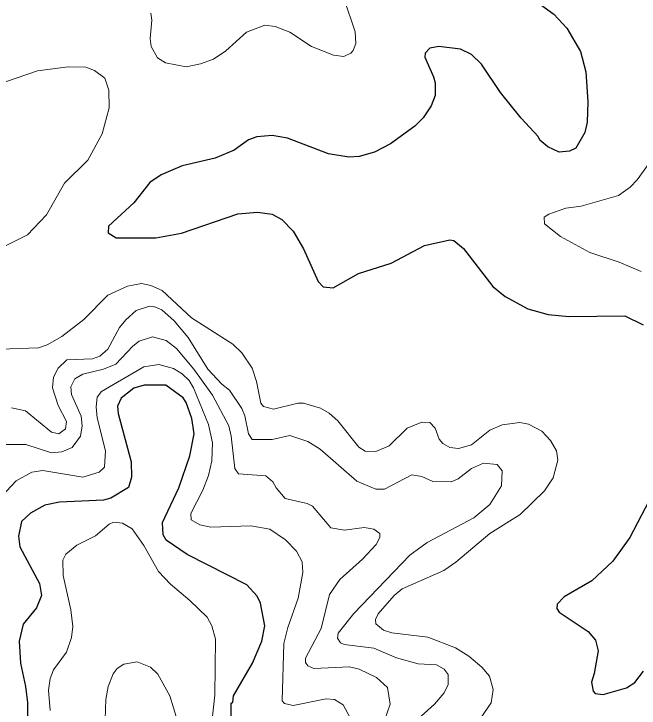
# Model space of a CAD drawing. Extents: x 265 to 291.4, y 7731.5 to 7759.6.
# Drawn here: x 286.513 to 287.875, y 7747.724 to 7749.237 of the extents above; entities that cross this region are included whole.
import ezdxf

# ---------------------------------------------------------------- set-up
doc = ezdxf.new("R2010")
doc.units = 0
doc.header["$LTSCALE"] = 0.032
doc.layers.add('1', color=7, linetype='Continuous', lineweight=25)
doc.layers.add('2', color=7, linetype='Continuous', lineweight=13)

msp = doc.modelspace()

# ---------------------------------------------------------------- linework, layer by layer
at = {"layer": '1'}
for points in [[(287.6338, 7749.277), (287.6887, 7749.2364), (287.7173, 7749.2062), (287.7468, 7749.1553), (287.7587, 7749.1108), (287.7627, 7749.0455), (287.7611, 7749.001), (287.7563, 7748.9787), (287.7364, 7748.9445), (287.7229, 7748.9381), (287.7006, 7748.9357), (287.676, 7748.9477)], [(287.5097, 7749.1489), (287.4859, 7749.1601), (287.4381, 7749.1664), (287.419, 7749.1624), (287.4087, 7749.1513), (287.4079, 7749.1426), (287.427, 7749.1004), (287.4301, 7749.0869), (287.4301, 7749.0591), (287.4214, 7749.0368), (287.4039, 7749.0105), (287.3864, 7748.9922), (287.3331, 7748.954), (287.2981, 7748.9357), (287.2647, 7748.9262), (287.2424, 7748.9246), (287.1979, 7748.9325), (287.1088, 7748.9667), (287.0754, 7748.9723), (287.042, 7748.9691), (287.0237, 7748.9628), (286.9927, 7748.9405), (286.9513, 7748.923), (286.8797, 7748.9063), (286.8336, 7748.8864), (286.8089, 7748.8697), (286.7739, 7748.8252), (286.719, 7748.7743), (286.7182, 7748.7599), (286.7357, 7748.7488), (286.8224, 7748.7488), (286.8781, 7748.7591), (287.0006, 7748.8013), (287.0436, 7748.8053), (287.0754, 7748.8005), (287.0961, 7748.7894), (287.1215, 7748.7639), (287.1438, 7748.7249), (287.1756, 7748.6542), (287.1868, 7748.6422), (287.2082, 7748.6398), (287.2631, 7748.6716), (287.3347, 7748.6939), (287.4071, 7748.7321), (287.462, 7748.7448), (287.4707, 7748.7432), (287.4922, 7748.7257), (287.5558, 7748.643), (287.5829, 7748.6215), (287.6322, 7748.5945), (287.6768, 7748.5817), (287.7213, 7748.5778), (287.8438, 7748.5794), (287.8836, 7748.5595)], [(287.676, 7748.9477), (287.6585, 7748.962), (287.6545, 7748.97), (287.6179, 7749.0097), (287.5725, 7749.0662), (287.5312, 7749.1275), (287.5097, 7749.1489)], [(286.9863, 7747.7051), (286.9863, 7747.7346), (286.9895, 7747.737), (286.991, 7747.7505), (287.0324, 7747.8221), (287.0531, 7747.8698), (287.0595, 7747.9032), (287.0499, 7747.9525), (287.0427, 7747.9684), (287.0205, 7747.9931), (286.89, 7748.0591), (286.8447, 7748.0901), (286.8383, 7748.1021), (286.8367, 7748.1283), (286.8725, 7748.2039), (286.8964, 7748.2739), (286.9059, 7748.3216), (286.9004, 7748.3551), (286.8884, 7748.3901), (286.8813, 7748.4004), (286.8439, 7748.4282), (286.797, 7748.4282), (286.7739, 7748.4218), (286.7468, 7748.3996), (286.7389, 7748.3821), (286.7397, 7748.3662), (286.7683, 7748.2612), (286.7691, 7748.2278), (286.7627, 7748.2047), (286.7238, 7748.1816), (286.7079, 7748.1776), (286.6124, 7748.1729), (286.5806, 7748.1665), (286.5488, 7748.149), (286.5297, 7748.1307), (286.5233, 7748.0989), (286.5257, 7748.0758), (286.5686, 7747.9955), (286.5734, 7747.9692), (286.5623, 7747.943), (286.5328, 7747.9072), (286.5241, 7747.8698), (286.5273, 7747.8221), (286.5384, 7747.7712), (286.5424, 7747.7362), (286.5424, 7747.6837)], [(287.9043, 7748.192), (287.8541, 7748.0957), (287.8176, 7748.044), (287.7714, 7748.0018), (287.711, 7747.9668), (287.6958, 7747.9509), (287.695, 7747.9414), (287.7006, 7747.9334), (287.7635, 7747.8913), (287.7794, 7747.8722), (287.7857, 7747.8491), (287.777, 7747.7998), (287.7706, 7747.7807), (287.7746, 7747.7608), (287.7786, 7747.756), (287.7961, 7747.7536), (287.847, 7747.768), (287.8653, 7747.7799), (287.8844, 7747.8046)]]:
    msp.add_lwpolyline(points, dxfattribs=at)
at = {"layer": '2'}
for points in [[(286.8113, 7749.2388), (286.8137, 7749.2237), (286.8097, 7749.1839), (286.8121, 7749.1664), (286.8256, 7749.1418), (286.8431, 7749.1306), (286.8884, 7749.1219), (286.9195, 7749.1283), (286.9473, 7749.1386), (286.9743, 7749.1569), (287.0197, 7749.1975), (287.0595, 7749.2126), (287.0818, 7749.2094), (287.1136, 7749.1975), (287.1613, 7749.1664), (287.209, 7749.1473), (287.2313, 7749.1442), (287.2464, 7749.1513), (287.252, 7749.1577), (287.2575, 7749.1728), (287.256, 7749.1983), (287.2321, 7749.2699)], [(286.4947, 7749.0893), (286.5647, 7749.1131), (286.6315, 7749.1219), (286.6697, 7749.1211), (286.6888, 7749.1139), (286.711, 7749.0972), (286.7198, 7749.071), (286.7206, 7749.0328), (286.7055, 7748.9755), (286.6737, 7748.9183), (286.6228, 7748.8681), (286.5838, 7748.7989), (286.5424, 7748.756), (286.482, 7748.7257)], [(287.8788, 7748.6756), (287.8311, 7748.6963), (287.7675, 7748.717), (287.703, 7748.752), (287.6688, 7748.7798), (287.668, 7748.7942), (287.6776, 7748.8005), (287.715, 7748.814), (287.7484, 7748.818), (287.8295, 7748.8411), (287.855, 7748.8594), (287.8701, 7748.8753), (287.9043, 7748.923)], [(286.482, 7748.5062), (286.5663, 7748.5094), (286.5854, 7748.5157), (286.6172, 7748.534), (286.6649, 7748.5714), (286.7174, 7748.6239), (286.7604, 7748.6438), (286.7906, 7748.6494), (286.8113, 7748.6454), (286.8359, 7748.6342), (286.8996, 7748.5746), (286.9895, 7748.5173), (287.0094, 7748.4982), (287.0316, 7748.4648), (287.0412, 7748.4362), (287.0507, 7748.3885), (287.0563, 7748.3813), (287.0786, 7748.3757), (287.1311, 7748.3884), (287.1438, 7748.3884), (287.1804, 7748.3781), (287.1995, 7748.367), (287.2186, 7748.3503), (287.2639, 7748.293)], [(286.8622, 7748.5682), (286.8352, 7748.5921), (286.8177, 7748.5993), (286.8081, 7748.6), (286.7795, 7748.5905), (286.7564, 7748.5706), (286.7429, 7748.5539), (286.7174, 7748.5062), (286.6999, 7748.4911), (286.684, 7748.4855), (286.6283, 7748.4831), (286.6092, 7748.4648), (286.5989, 7748.4457), (286.5973, 7748.4219), (286.6092, 7748.3837), (286.6275, 7748.3487), (286.6251, 7748.3328), (286.6108, 7748.3216), (286.5949, 7748.3256), (286.5384, 7748.3717), (286.5074, 7748.3789)], [(287.0157, 7748.3614), (287.0094, 7748.3773), (286.9823, 7748.4171), (286.9656, 7748.4298), (286.9354, 7748.4632), (286.8924, 7748.5316), (286.8622, 7748.5682)], [(286.4788, 7748.2986), (286.5392, 7748.2986), (286.5949, 7748.2803), (286.6172, 7748.2826), (286.6395, 7748.2922), (286.6577, 7748.3169), (286.6617, 7748.3391), (286.6593, 7748.3606), (286.6387, 7748.4076), (286.6371, 7748.4243), (286.6458, 7748.4418), (286.6633, 7748.4521), (286.7079, 7748.4632), (286.7349, 7748.4736), (286.7723, 7748.5133), (286.7858, 7748.5237), (286.8145, 7748.5332), (286.8447, 7748.5253), (286.867, 7748.5078), (286.9051, 7748.4632), (286.9457, 7748.406), (286.9807, 7748.3391), (286.9863, 7748.3169), (286.9942, 7748.2461), (287.0022, 7748.2349), (287.0619, 7748.2301), (287.077, 7748.2174), (287.0841, 7748.2039), (287.104, 7748.1808), (287.1518, 7748.1697), (287.1629, 7748.1641), (287.2034, 7748.1172), (287.2329, 7748.1116), (287.2759, 7748.118), (287.2965, 7748.114), (287.3101, 7748.1045), (287.31, 7748.0957), (287.3021, 7748.0806), (287.2719, 7748.0488), (287.2225, 7748.0042), (287.2003, 7747.9716), (287.182, 7747.8976), (287.1478, 7747.8332), (287.1478, 7747.8237), (287.1533, 7747.8165), (287.1661, 7747.8101), (287.244, 7747.8141), (287.2647, 7747.8093), (287.3029, 7747.791), (287.3268, 7747.7688), (287.3323, 7747.733), (287.3196, 7747.6948)], [(287.2552, 7747.6837), (287.2297, 7747.7314), (287.2114, 7747.7425), (287.1931, 7747.7441), (287.1215, 7747.7298), (287.1024, 7747.7338), (287.0969, 7747.7401), (287.1008, 7747.865), (287.1096, 7747.9), (287.1319, 7747.9637), (287.1422, 7748.0194), (287.1406, 7748.0432), (287.1287, 7748.0663), (287.1048, 7748.0909), (287.0706, 7748.114), (287.0293, 7748.1212), (286.9417, 7748.1188), (286.9179, 7748.1236), (286.8988, 7748.1347), (286.898, 7748.1482), (286.9242, 7748.1991), (286.937, 7748.231), (286.9441, 7748.2628), (286.9457, 7748.3026), (286.937, 7748.3423), (286.9043, 7748.4219), (286.8948, 7748.4378), (286.8797, 7748.4529), (286.8606, 7748.464), (286.8288, 7748.4728), (286.7962, 7748.468), (286.7039, 7748.4139), (286.6943, 7748.402), (286.6919, 7748.3805), (286.6943, 7748.3566), (286.7126, 7748.285), (286.7102, 7748.2492), (286.6983, 7748.2381), (286.6633, 7748.2278), (286.5758, 7748.2421), (286.552, 7748.2381), (286.5178, 7748.2198), (286.4748, 7748.1745)], [(287.3713, 7747.6813), (287.4286, 7747.733), (287.45, 7747.7576), (287.4588, 7747.7759), (287.4588, 7747.7974), (287.45, 7747.8093), (287.4334, 7747.8181), (287.3936, 7747.8205), (287.3459, 7747.834), (287.2965, 7747.8547), (287.2321, 7747.8626), (287.2241, 7747.8666), (287.2178, 7747.8762), (287.2194, 7747.8873), (287.2536, 7747.9303), (287.3753, 7748.0575), (287.4127, 7748.0854), (287.5145, 7748.1387), (287.5495, 7748.1681), (287.5749, 7748.2087), (287.5765, 7748.2413), (287.5654, 7748.2548), (287.536, 7748.258), (287.5097, 7748.2461), (287.4803, 7748.2238), (287.4652, 7748.2174), (287.4254, 7748.2182), (287.4015, 7748.2286), (287.3793, 7748.2325), (287.3204, 7748.2015), (287.3013, 7748.2015), (287.2599, 7748.219), (287.1796, 7748.2882), (287.1533, 7748.3049), (287.1136, 7748.3184), (287.0754, 7748.3097), (287.0316, 7748.3097), (287.0237, 7748.3216), (287.0157, 7748.3614)], [(287.2639, 7748.293), (287.2782, 7748.2842), (287.3013, 7748.2834), (287.3299, 7748.2954), (287.3697, 7748.3344), (287.4015, 7748.3471), (287.419, 7748.3463)], [(287.419, 7748.3463), (287.4302, 7748.3344), (287.4389, 7748.3105), (287.4469, 7748.301), (287.462, 7748.2922), (287.4811, 7748.2898), (287.5097, 7748.2978), (287.5495, 7748.3296), (287.5765, 7748.3415), (287.6147, 7748.3463), (287.6338, 7748.3431), (287.6625, 7748.328), (287.6815, 7748.3073), (287.6943, 7748.285), (287.6974, 7748.2644), (287.6871, 7748.2262), (287.6688, 7748.1975), (287.6155, 7748.1458), (287.5495, 7748.1045), (287.4755, 7748.0424), (287.4493, 7748.0241), (287.3586, 7747.9843), (287.3411, 7747.9692), (287.3061, 7747.9295), (287.3005, 7747.9175), (287.3013, 7747.908), (287.318, 7747.8937), (287.3363, 7747.8881), (287.4143, 7747.8785), (287.4747, 7747.8555), (287.5034, 7747.8372), (287.532, 7747.8133), (287.5487, 7747.7934), (287.5566, 7747.7648), (287.5527, 7747.7354), (287.5296, 7747.7028)], [(286.6204, 7748.013), (286.6196, 7748.0464), (286.6259, 7748.0599), (286.6498, 7748.079), (286.6904, 7748.0997), (286.7206, 7748.1251), (286.7301, 7748.1291), (286.7492, 7748.1275), (286.7707, 7748.1148), (286.7962, 7748.0782), (286.828, 7748.0217), (286.8542, 7747.9939), (286.8964, 7747.9589), (286.9338, 7747.9223), (286.9441, 7747.9032), (286.9521, 7747.8746), (286.9505, 7747.7521), (286.9433, 7747.6868)], [(286.5917, 7747.7887), (286.5989, 7747.8078), (286.6275, 7747.8459), (286.6387, 7747.8778), (286.641, 7747.9016), (286.6371, 7747.9382), (286.6204, 7748.013)], [(286.8765, 7747.6725), (286.8526, 7747.7505), (286.8264, 7747.7982), (286.8105, 7747.8133), (286.7811, 7747.8252), (286.7524, 7747.8197), (286.7381, 7747.8101), (286.7293, 7747.799), (286.7182, 7747.7712), (286.7134, 7747.7425), (286.711, 7747.6773)], [(286.5917, 7747.7187), (286.5885, 7747.7632), (286.5917, 7747.7887)]]:
    msp.add_lwpolyline(points, dxfattribs=at)

doc.saveas('drawing.dxf')
